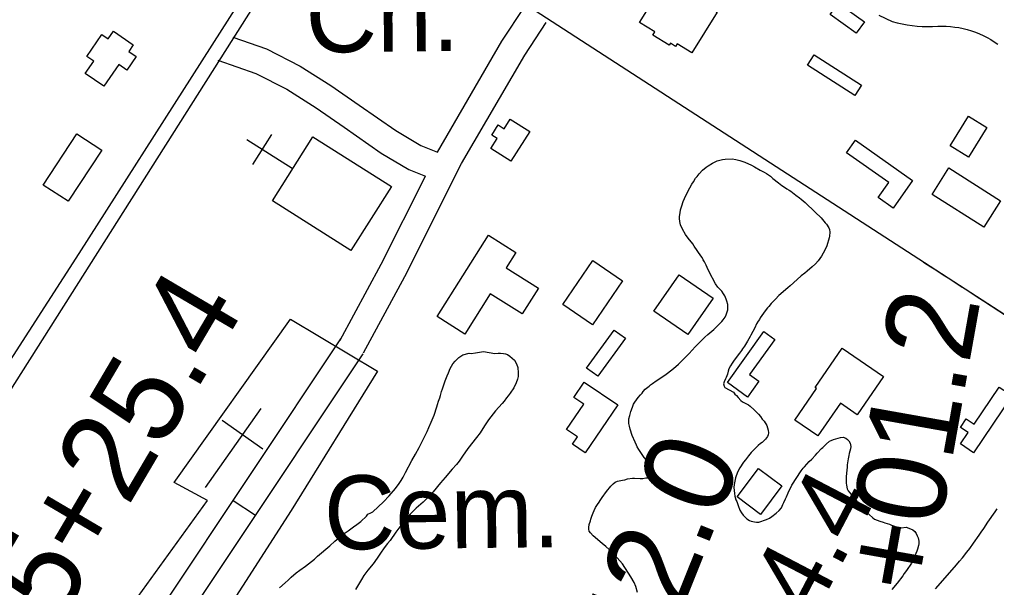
# Model space of a CAD drawing. Extents: x 3823584 to 3861785, y 301729 to 327625.
# Drawn here: x 3857165 to 3858261, y 314896 to 315534 of the extents above; entities that cross this region are included whole.
import ezdxf

# ---------------------------------------------------------------- set-up
doc = ezdxf.new("R2010")
doc.units = 0
for name, color, linetype in [('V-BLDG-OTLN', 7, 'Continuous'), ('V-LEVE-TOET', 7, 'Continuous'), ('V-RIVR-RANG-IDEN', 7, 'Continuous'), ('V-ROAD-CNTR', 7, 'Continuous'), ('V-RRAP-FSHR', 7, 'Continuous'), ('V-SITE-OTLN', 7, 'Continuous'), ('V-SITE-OTLN-IDEN', 7, 'Continuous'), ('V-SITE-VEGE', 7, 'Continuous'), ('V-SURV-IDEN', 7, 'Continuous')]:
    doc.layers.add(name, color=color, linetype=linetype)

msp = doc.modelspace()

# ---------------------------------------------------------------- linework, layer by layer
at = {"layer": 'V-BLDG-OTLN'}
for points in [[(3857890.1, 315577.9), (3857947.4, 315542.2), (3857919, 315496.6), (3857902.8, 315506.7), (3857901, 315503.7), (3857895.2, 315507.3), (3857893.7, 315504.9), (3857875.3, 315516.3), (3857877.5, 315519.9), (3857860.6, 315530.5)], [(3858083.4, 315552.2), (3858112.8, 315531.1), (3858103.7, 315518.4), (3858074.3, 315539.4)], [(3857276.2, 315483.2), (3857259.4, 315458.9), (3857238.5, 315473.2), (3857248, 315487.1), (3857240.4, 315492.4), (3857257.2, 315516.9), (3857264.1, 315512.1), (3857270, 315520.7), (3857292.3, 315505.4), (3857287.3, 315498.1), (3857295.7, 315492.3), (3857285.2, 315477)], [(3858056.5, 315494.3), (3858109.5, 315460.3), (3858101.9, 315448.5), (3858048.9, 315482.5)], [(3857737.2, 315408.1), (3857716.2, 315374.7), (3857693.5, 315389), (3857700.7, 315400.3), (3857694.6, 315404.1), (3857701.7, 315415.5), (3857708.7, 315411.1), (3857715.4, 315421.8)], [(3858250.1, 315412.6), (3858229.6, 315379.2), (3858208.9, 315391.9), (3858229.5, 315425.3)], [(3857257, 315387.2), (3857219.4, 315329.7), (3857191.4, 315348), (3857228.9, 315405.6)], [(3857493.9, 315402.1), (3857582, 315346.4), (3857536.6, 315274.6), (3857448.5, 315330.3)], [(3858102.7, 315398.3), (3858166.9, 315353.2), (3858145.1, 315322.2), (3858128.3, 315334), (3858140.2, 315350.9), (3858092.8, 315384.2)], [(3858247, 315300.6), (3858188.7, 315337.5), (3858207.6, 315367.3), (3858265.7, 315330.2)], [(3857633.2, 315200.4), (3857690.9, 315291.8), (3857721.8, 315272.2), (3857710.9, 315255), (3857747.1, 315232.2), (3857728.8, 315203.2), (3857693, 315225.8), (3857664.5, 315180.6)], [(3857841.2, 315240.4), (3857807.5, 315191.2), (3857774.4, 315213.8), (3857808.1, 315263.1)], [(3857904.8, 315247.3), (3857943, 315221.1), (3857914.8, 315180), (3857876.6, 315206.2)], [(3857844.6, 315175.9), (3857813.8, 315133.4), (3857801.1, 315142.5), (3857832, 315185.1)], [(3857959, 315126.1), (3857999.8, 315183.4), (3858012.2, 315174.6), (3857984, 315135.1), (3857994.4, 315127.6), (3857981.8, 315109.9)], [(3858088, 315165), (3858134.4, 315132.9), (3858104.7, 315089.9), (3858085.9, 315102.9), (3858060.6, 315066.3), (3858034.8, 315084.1), (3858059.2, 315119.4), (3858057.4, 315120.7)], [(3857836.1, 315101.3), (3857799.5, 315047.3), (3857785.1, 315057), (3857790.7, 315065.4), (3857778.5, 315073.6), (3857797.8, 315102.1), (3857786.8, 315109.5), (3857798.5, 315126.8)], [(3858278.6, 315111.5), (3858235.4, 315047.3), (3858220.6, 315057.3), (3858229.2, 315070), (3858220.5, 315075.8), (3858227.1, 315085.6), (3858236.1, 315079.5), (3858264.2, 315121.2)], [(3857993.9, 315029.7), (3858020.1, 315010.2), (3857996.2, 314978.2), (3857970, 314997.8)]]:
    msp.add_lwpolyline(points, close=True, dxfattribs=at)
at = {"layer": 'V-LEVE-TOET'}
msp.add_lwpolyline([(3858129, 315538.8), (3858143.8, 315531.5), (3858149.4, 315530.1), (3858155, 315528.9), (3858160.7, 315527.9), (3858166.4, 315527.1), (3858172.1, 315526.5), (3858177.8, 315526.1), (3858183.6, 315525.9), (3858189.3, 315526), (3858195.1, 315526.3), (3858199.9, 315526.4), (3858204.7, 315526.2), (3858209.4, 315525.9), (3858214.2, 315525.4), (3858218.9, 315524.7), (3858223.6, 315523.7), (3858228.2, 315522.5), (3858232.8, 315521.2), (3858237.3, 315519.6), (3858241.8, 315517.8), (3858246.1, 315515.8), (3858250.4, 315513.7), (3858254.6, 315511.3), (3858258.6, 315508.8), (3858262.6, 315506.1)], dxfattribs=at)
at = {"layer": 'V-ROAD-CNTR'}
msp.add_line((3857404.6, 314993.9), (3857429.6, 314977.3), dxfattribs=at)
for points in [[(3857507.2, 315704.2), (3857231.4, 315271.2), (3856957.1, 314845.7), (3856843.4, 314671.7)], [(3856863.5, 314658.6), (3857526.7, 315705.6), (3857730.5, 315552.1), (3858360.5, 315144.2), (3858532.1, 315034.3), (3858627.8, 314981.4), (3859131.4, 314708.2), (3859574.1, 314449.1)], [(3857633.6, 315384.9), (3857706.1, 315509.6), (3857731.6, 315548.4)], [(3857550.8, 315159.6), (3857597, 315245.4), (3857660.8, 315372), (3857731.6, 315493.8), (3857755.8, 315530.6)], [(3857404, 315514.2), (3857441.7, 315500.9), (3857479.5, 315481.6), (3857514.1, 315459.7), (3857546, 315437.5), (3857587, 315409.1), (3857615.1, 315392.2), (3857633.6, 315384.9)], [(3857387.4, 315488.2), (3857429.8, 315473.3), (3857464.6, 315455.5), (3857497.5, 315434.7), (3857528.9, 315412.9), (3857570.7, 315383.9), (3857601.7, 315365.3), (3857620.2, 315358)], [(3857524.4, 315173.8), (3857570.4, 315259.3), (3857620.2, 315358)], [(3857053.2, 314468.8), (3857084.3, 314505), (3857101, 314526.9), (3857223.5, 314721.8), (3857525.3, 315175.2)], [(3857074.7, 314447.9), (3857107.6, 314486.1), (3857125.7, 314509.7), (3857248.7, 314705.5), (3857550.3, 315158.6)]]:
    msp.add_lwpolyline(points, dxfattribs=at)
for points in [[(3854116.1, 316942.4), (3854169.4, 316931.5), (3854298.8, 316901.8), (3854437.6, 316854.6), (3854560.5, 316798.2), (3854671.2, 316730.2), (3854747.1, 316675.9), (3854806.6, 316630), (3854875.8, 316567.3), (3854972.8, 316478), (3855148.5, 316306.8), (3855485, 315981.6), (3856075.1, 315410.1), (3856623.5, 314884.8), (3857154.5, 314370.4), (3857470.6, 314060.6), (3857747.4, 313795.6), (3858247.6, 313313.3), (3858629.5, 312940.3), (3859041.8, 312538.5), (3859429.8, 312165.7), (3859613.3, 311989.2)], [(3858179.3, 315261.4), (3858242.2, 315220.7), (3858311.5, 315176.6), (3858358, 315149.4), (3858415.9, 315116.2)]]:
    msp.add_spline(points, degree=3, dxfattribs=at)
at = {"layer": 'V-RRAP-FSHR'}
msp.add_spline([(3859199.7, 315156.7), (3859147, 315190.3), (3859034.9, 315259.3), (3858905.4, 315338.9), (3858720.3, 315435.2), (3858534, 315529.8), (3858283.8, 315662.9), (3858251.9, 315676.7), (3858219.9, 315676.2), (3858178.6, 315661.4), (3858158.5, 315651.3)], degree=3, dxfattribs=at)
at = {"layer": 'V-SITE-OTLN'}
for p, q in [((3857447.4, 315404.8), (3857426, 315371)), ((3857470.5, 315366.5), (3857419.8, 315398.6)), ((3857373.3, 315008.2), (3857435.7, 315096.9)), ((3857437.8, 315051.3), (3857392, 315083.5))]:
    msp.add_line(p, q, dxfattribs=at)
msp.add_lwpolyline([(3857566.4, 315139.1), (3857469.5, 314982.4), (3857360.2, 314812.7), (3857275.2, 314678.7), (3857172.7, 314743.6), (3857244.2, 314860), (3857268.5, 314845.7), (3857375.6, 314993.7), (3857338.1, 315014), (3857468.7, 315197.4)], close=True, dxfattribs=at)
at = {"layer": 'V-SITE-VEGE'}
for points in [[(3857952.7, 315194.9), (3857954.3, 315196.5), (3857956.7, 315199.8), (3857957.8, 315202.3), (3857959.7, 315208), (3857959.5, 315213.9), (3857958.6, 315217.5), (3857957.7, 315220), (3857956.2, 315223.5), (3857954.8, 315225.8), (3857952.8, 315228.8), (3857948.4, 315233.5), (3857945.8, 315236.9), (3857938.5, 315250.7), (3857936.5, 315255.5), (3857935.3, 315257.9), (3857933.5, 315261.8), (3857932, 315264.1), (3857930.6, 315266.5), (3857929.2, 315268.5), (3857921.6, 315279.3), (3857920.2, 315281.8), (3857915, 315288.2), (3857912.2, 315292.3), (3857908.6, 315298.6), (3857906.5, 315303.3), (3857905.6, 315307.1), (3857905.2, 315310.3), (3857905.3, 315312.7), (3857905.9, 315316.9), (3857906.5, 315320), (3857907.8, 315324.7), (3857909.6, 315329.5), (3857911, 315332.7), (3857914.8, 315340.6), (3857919.1, 315348.8), (3857920.9, 315351.7), (3857923.4, 315355.6), (3857925, 315357.7), (3857927.3, 315360.6), (3857931.3, 315364.8), (3857935.3, 315368.2), (3857937.4, 315369.5), (3857942.5, 315372.7), (3857945.2, 315374.1), (3857947.5, 315375), (3857950.5, 315375.9), (3857953.5, 315376.5), (3857956.6, 315377.1), (3857964.3, 315377.3), (3857968.5, 315376.6), (3857973.2, 315375.5), (3857978.6, 315373.7), (3857986, 315370.4), (3857989.4, 315368.6), (3857995.7, 315364.8)], [(3857995.7, 315364.8), (3858000.5, 315362.3), (3858003, 315360.8), (3858007.3, 315358), (3858010.2, 315355.5), (3858016.4, 315350.4), (3858020.2, 315347.4), (3858024.1, 315344.8), (3858025.9, 315343.8), (3858028.5, 315342.2), (3858030.4, 315341), (3858035.9, 315336.7), (3858039.8, 315333.5), (3858041.8, 315332.1), (3858046.3, 315328.3), (3858057.6, 315317.5), (3858064.1, 315311.1), (3858068.8, 315305.7), (3858070.2, 315304), (3858072.9, 315299.9), (3858073.7, 315298), (3858074.1, 315295.2), (3858073.8, 315290.7), (3858073.3, 315288.7), (3858070.5, 315279.9), (3858069.1, 315276.5), (3858066.7, 315271.4), (3858064.7, 315268.3), (3858062.9, 315265.4), (3858060.9, 315262.8), (3858057.9, 315259.4), (3858054.3, 315256), (3858048.5, 315251.1), (3858045.8, 315249.1), (3858042, 315246.1), (3858033.2, 315238.2), (3858029.6, 315234.9), (3858027, 315232.7), (3858016.9, 315223.8), (3858013.1, 315220), (3858010.9, 315217.5), (3858008.3, 315214.9), (3858005.4, 315211.5), (3858004, 315210), (3858001.3, 315206.8), (3857995.8, 315198.9), (3857994.9, 315197.1), (3857993.6, 315195.2), (3857991.9, 315192.1), (3857989.9, 315187.5), (3857985.3, 315179.6), (3857984.5, 315177.8), (3857983.1, 315175.3), (3857981.8, 315172.7), (3857978.4, 315167.1), (3857976.1, 315164.2), (3857974.9, 315162.2), (3857972.5, 315159.3), (3857970.2, 315155.9), (3857965.9, 315150.3), (3857964.3, 315148), (3857962.4, 315144.9), (3857960.8, 315141.7), (3857959.9, 315139.1), (3857959, 315135.8), (3857957.5, 315131.9), (3857957.1, 315130.3), (3857955.4, 315127), (3857954.8, 315124.8), (3857955.4, 315122.1), (3857956.2, 315120.8), (3857965.8, 315115.4), (3857967.3, 315113.2), (3857969.2, 315111.5), (3857971, 315109.3), (3857974.1, 315106.1), (3857976.1, 315104.4), (3857982.7, 315101.1), (3857984.6, 315099.6), (3857989.2, 315095.5), (3857993.9, 315090.7), (3857996.2, 315088), (3857998.2, 315085.2), (3858000.2, 315082.7), (3858003.3, 315078), (3858004.2, 315075.5), (3858004.8, 315072.8), (3858005, 315069.9), (3858004.7, 315067.4), (3858003.9, 315065.5), (3858002, 315062.8), (3857997.9, 315058.8), (3857996.2, 315057.7), (3857993.5, 315055.4), (3857989.1, 315051.1), (3857985.8, 315047.6), (3857982.7, 315043.9), (3857979.4, 315039.6), (3857977.3, 315036.8), (3857973, 315030.3), (3857970.5, 315025.5)], [(3857858.3, 314890.5), (3857856.2, 314897.2), (3857854.3, 314901.7), (3857850.8, 314908), (3857841.5, 314922.8), (3857829.2, 314936.3), (3857826.3, 314938.7), (3857822.6, 314942.1), (3857818.7, 314945.5), (3857808.3, 314954.3), (3857805.4, 314957.4), (3857804.1, 314959.4), (3857803.5, 314961.6), (3857803.6, 314963.6), (3857804.1, 314966.9), (3857805.4, 314970.8), (3857805.7, 314972.8), (3857807.1, 314976.2), (3857808.4, 314980.1), (3857809.4, 314982.5), (3857811.1, 314985.8), (3857813.3, 314989.3), (3857815.2, 314992.1), (3857816.4, 314993.9), (3857818.4, 314997), (3857823.3, 315004), (3857828.3, 315010), (3857830.9, 315012.6), (3857833.2, 315014.4), (3857835.6, 315015.5), (3857841.5, 315016.8), (3857843.8, 315017.1), (3857846.9, 315018), (3857852.5, 315018.7), (3857854.7, 315018.8), (3857861.1, 315018.4), (3857864, 315018.6), (3857867.4, 315019.1), (3857869.8, 315019.4), (3857872.3, 315019.5), (3857874, 315022.6), (3857874.8, 315025.4), (3857874.7, 315027.9), (3857873.9, 315030.7), (3857872.9, 315033.4), (3857869.5, 315037.4), (3857868.3, 315039.2), (3857865.8, 315042.1), (3857862.8, 315046.4), (3857859.6, 315051.2), (3857857.7, 315054.2), (3857857, 315056.1), (3857855.5, 315059.2), (3857852.3, 315066.8), (3857850.1, 315073.9), (3857849.2, 315077.4), (3857848.6, 315080.4), (3857848.4, 315082.4), (3857848.5, 315085.5), (3857849.5, 315089.4), (3857850.8, 315093.7), (3857852.5, 315098.7), (3857853.8, 315101.8), (3857855.1, 315104.1), (3857858.9, 315109.3), (3857861.4, 315112.4), (3857863.3, 315114.4), (3857864.7, 315116.3), (3857866.9, 315118.7), (3857871.1, 315122.1), (3857872.7, 315123.5), (3857874.9, 315125.1), (3857879.1, 315128.2), (3857886.6, 315133.1), (3857890.2, 315135.8), (3857896.7, 315140.4), (3857901.2, 315144.1), (3857904.3, 315146.9), (3857906.2, 315148.9), (3857916.1, 315158.7), (3857922.9, 315166.2), (3857931.5, 315175), (3857933.6, 315177), (3857937, 315180), (3857943.8, 315185.7), (3857948.6, 315190.5), (3857952.7, 315194.9)], [(3857648.1, 315141.9), (3857649.6, 315144.7), (3857651.1, 315147.2), (3857653.5, 315150.1), (3857655.1, 315151.8), (3857657.8, 315154.4), (3857659.8, 315155.9), (3857662.3, 315157.3), (3857669.1, 315159.2), (3857671.5, 315158.9), (3857676.3, 315159.6), (3857678.5, 315160), (3857680.8, 315160.3), (3857685.5, 315161.2), (3857698, 315159), (3857701.8, 315159.3), (3857704.6, 315159.3), (3857707.8, 315158.8), (3857710.1, 315158.3), (3857712.3, 315157.6), (3857715.1, 315155.7), (3857720, 315151.2), (3857722.5, 315147.4), (3857723.8, 315143.2), (3857724.4, 315137.3), (3857724.1, 315133), (3857723.6, 315130.2), (3857722, 315126), (3857719.3, 315120.4), (3857715.4, 315114.4), (3857713, 315111.3), (3857711.1, 315109.2), (3857708.4, 315105.3), (3857706.2, 315102.7), (3857699, 315094.6), (3857691.1, 315084.4), (3857686.4, 315077.6), (3857681.5, 315069.9), (3857677.5, 315064.5), (3857667.7, 315052.1), (3857661.8, 315043.7), (3857658, 315037.9), (3857655.1, 315034.3), (3857650.2, 315029), (3857642.5, 315019.7), (3857637, 315013.7), (3857629, 315003.6), (3857625.4, 314999.6), (3857617.5, 314991.8), (3857609.7, 314985.2), (3857603.2, 314978.6), (3857599.7, 314974.4), (3857591.5, 314964.2), (3857587.1, 314958.2), (3857580.6, 314948.8), (3857577.8, 314945.5), (3857574, 314940.5), (3857569.9, 314934.7), (3857566.1, 314929), (3857561.7, 314922.8), (3857555.6, 314915.4)], [(3857456.4, 314895.6), (3857462.7, 314901.4), (3857466.3, 314904.5), (3857469.6, 314907.7), (3857475.2, 314912.5), (3857479.3, 314915.5), (3857485.7, 314920.1), (3857495.6, 314928.1), (3857499.2, 314931.2), (3857512.9, 314943), (3857518.7, 314948.2), (3857524.8, 314953.2), (3857529, 314956.6), (3857533.4, 314959.6), (3857539.5, 314964.2), (3857543.3, 314966.7), (3857547.8, 314970.2), (3857553.9, 314976.3), (3857555.5, 314978.3), (3857559.1, 314980), (3857561, 314981.2), (3857567.1, 314986.6), (3857573.1, 314992.4), (3857579.4, 314998.9), (3857586.5, 315007.3), (3857590.6, 315012.7), (3857593.1, 315016.3), (3857595.1, 315019.8), (3857598, 315025.1), (3857604.8, 315038.7), (3857609, 315045.8), (3857613.1, 315053.2), (3857618.5, 315063.7), (3857622.1, 315071.1), (3857624.1, 315075.7), (3857626.8, 315081.7), (3857628.9, 315086.8), (3857630.1, 315089.6), (3857633, 315099.1), (3857633.7, 315101.7), (3857635, 315105.4), (3857636.4, 315109.1), (3857637.2, 315111.8), (3857638.4, 315116.2), (3857639.5, 315119.3), (3857642.4, 315128.2), (3857644.6, 315133.7), (3857646.2, 315137.3), (3857648.1, 315141.9)], [(3857970.5, 315025.5), (3857968.1, 315019.2), (3857966.5, 315011.8), (3857966.3, 315008.4), (3857967.1, 315001.5), (3857967.3, 314998.6), (3857968.6, 314994.6), (3857969.5, 314992.8), (3857971, 314988.1), (3857973.1, 314982.8), (3857974.8, 314980), (3857976.8, 314977.3), (3857978.5, 314975.3), (3857980.8, 314973.1), (3857983.8, 314971.5), (3857985.9, 314970.7), (3857989.3, 314969.9), (3857991.9, 314969.5), (3857994.5, 314969.5), (3858003.1, 314972.5), (3858006.2, 314973.9), (3858009.1, 314975.9), (3858013.8, 314979.5), (3858017.2, 314982.4), (3858019.6, 314985.5), (3858021.3, 314989.4), (3858022.4, 314991.4), (3858024.4, 314995.7), (3858025.2, 314998), (3858027.1, 315002.5), (3858031.2, 315011), (3858041.8, 315027), (3858044, 315030), (3858045.4, 315031.7), (3858050.9, 315037.5), (3858053.8, 315040.1), (3858058, 315044.7), (3858059.9, 315047), (3858064.5, 315052), (3858066, 315053.3), (3858069.8, 315057.2), (3858073.6, 315060.4), (3858075.5, 315061.3), (3858078.1, 315062.4), (3858086.1, 315064.6), (3858089, 315064.9), (3858091.9, 315063.7), (3858094, 315062.3), (3858095.3, 315060.8), (3858096.7, 315058.1), (3858097.4, 315054.5), (3858097.1, 315051.9), (3858095.8, 315046.6), (3858095.5, 315044.3), (3858094.6, 315040.4), (3858093.6, 315033.7), (3858093.4, 315031.1), (3858092.6, 315024.6), (3858092.2, 315020.2), (3858092.3, 315013.3), (3858092.6, 315010.9), (3858093.6, 315007), (3858094.7, 315004.8), (3858098.2, 315000), (3858101.9, 314995.8), (3858107.7, 314989.6), (3858111.4, 314985.4), (3858114.8, 314981.8), (3858118.3, 314978.2), (3858122.1, 314974.5), (3858124.3, 314973), (3858130.3, 314970.4), (3858133.7, 314969.3), (3858135.9, 314968.8), (3858140.8, 314967.2), (3858143.2, 314966.2), (3858151.7, 314963.2), (3858154.2, 314963.1), (3858159.8, 314963.7), (3858162.5, 314962.9), (3858167.3, 314960.7), (3858169.3, 314958.9), (3858171, 314956.7), (3858172.2, 314954.1), (3858173, 314951.9), (3858173.9, 314948), (3858174, 314945.2), (3858173.6, 314943.2), (3858172.5, 314939.2), (3858171.7, 314936.8), (3858167.6, 314927.1), (3858165.5, 314923.6), (3858160.1, 314915.2), (3858157.6, 314911.7), (3858156, 314909.2), (3858149.5, 314900.8), (3858143.7, 314894)], [(3858192.7, 314894.7), (3858201, 314904), (3858216.3, 314921.4), (3858219.6, 314925.6), (3858223, 314929.6), (3858227.9, 314935.6), (3858231.1, 314939.9), (3858235.2, 314945.9), (3858241.7, 314954.8), (3858243.7, 314958.1), (3858246.9, 314962.4), (3858251.2, 314969.3), (3858259.4, 314980.9), (3858261.7, 314984.6)], [(3857555.6, 314915.4), (3857551.1, 314909.4), (3857548.3, 314905), (3857541.8, 314893.7)]]:
    msp.add_lwpolyline(points, dxfattribs=at)

# ---------------------------------------------------------------- texts
at = {"layer": 'V-RIVR-RANG-IDEN'}
msp.add_text('R-24.4', height=83, rotation=62.3927, dxfattribs=at).set_placement((3857972.6, 314702.2))
at = {"layer": 'V-SITE-OTLN-IDEN'}
for s, p in [('Ch.', (3857486, 315496.7)), ('Cem.', (3857506.7, 314938.6))]:
    msp.add_text(s, height=83, rotation=0.6162, dxfattribs=at).set_placement(p)
at = {"layer": 'V-SURV-IDEN'}
for s, rotation, p in [('1035+25.4', 59.5039, (3857095.6, 314662.3)), ('1041+01.2', 79.9162, (3858131.9, 314593)), ('1039+42.0', 68.1758, (3857739.7, 314450.4))]:
    msp.add_text(s, height=100, rotation=rotation, dxfattribs=at).set_placement(p)

doc.saveas('drawing.dxf')
